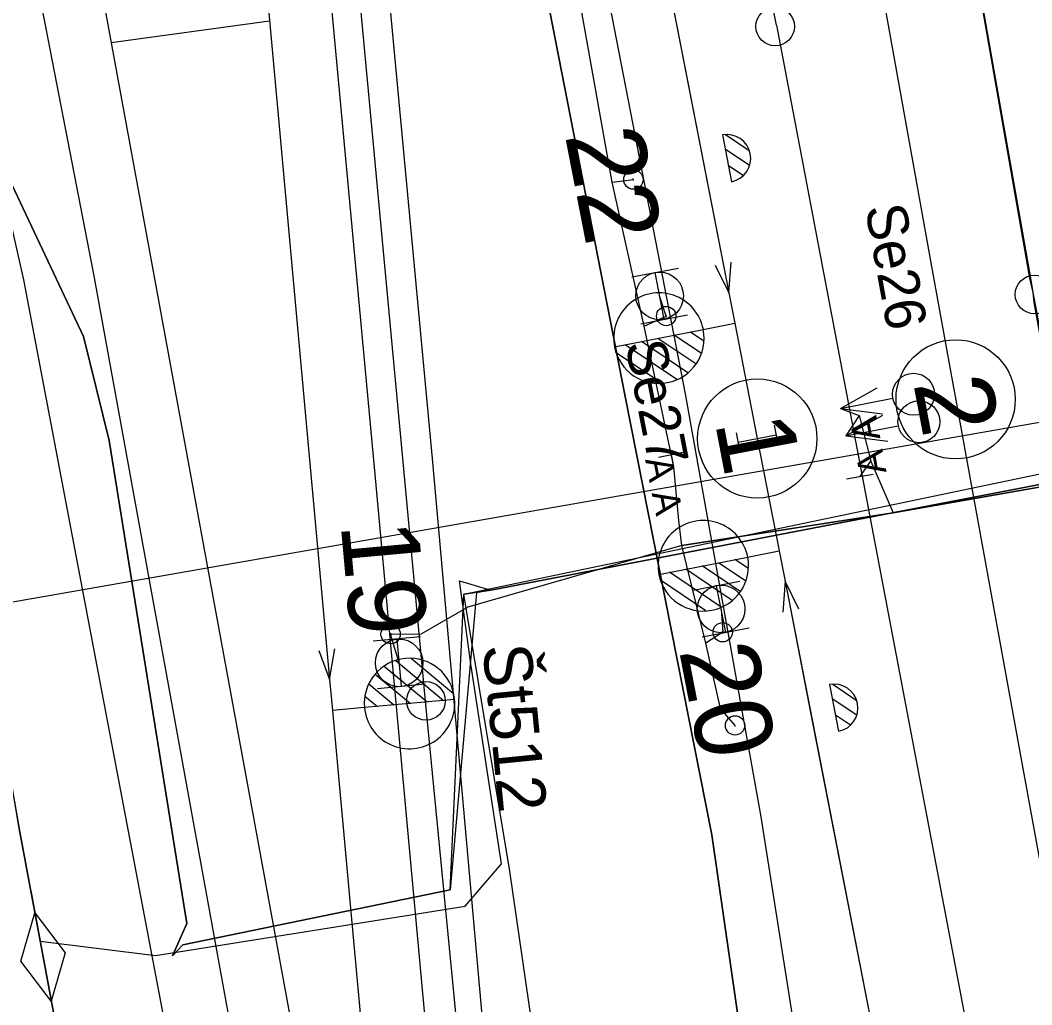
# Model space of a CAD drawing. Extents: x -545736 to -544888, y -1122892 to -1119128.
# Drawn here: x -545134.88 to -545108.71, y -1122276.64 to -1122251.17 of the extents above; entities that cross this region are included whole.
import ezdxf

# ---------------------------------------------------------------- set-up
doc = ezdxf.new("R2010")
doc.units = 0
for name, color, linetype in [('osvětlené plochy-hodnota-obrys', 7, 'Continuous'), ('Vrstva 1 - Koleje', 7, 'Continuous'), ('Vrstva 2 - Vyhybky', 7, 'Continuous'), ('Vrstva 26', 7, 'Continuous'), ('Vrstva 27', 7, 'Continuous'), ('Vrstva 28 - zabzar', 7, 'Continuous'), ('Vrstva 3 - Lisy - Pocitaci body', 7, 'Continuous'), ('Vrstva 31', 7, 'Continuous'), ('Vrstva 33 - prvky sdelzar', 7, 'Continuous'), ('Vrstva 35', 7, 'Continuous'), ('Vrstva 4 - Teren - stezky - prechody - plochy', 7, 'Continuous'), ('Vrstva 43', 7, 'Continuous'), ('Vrstva 44', 7, 'Continuous'), ('Vrstva 6 - Navesti', 7, 'Continuous'), ('Vrstva 7 - Namezniky-vystroj', 7, 'Continuous')]:
    doc.layers.add(name, color=color, linetype=linetype)

msp = doc.modelspace()

# ---------------------------------------------------------------- linework, layer by layer
at = {"layer": 'osvětlené plochy-hodnota-obrys'}
msp.add_lwpolyline([(-545141.742, -1122267.38), (-545105.592, -1122261.055), (-545104.447, -1122260.603), (-545110.322, -1122216.729), (-545115.194, -1122188.84), (-545124.338, -1122134.271), (-545128.334, -1122064.958), (-545124.139, -1121980.114), (-545129.58, -1121934.549), (-545137.864, -1121889.42)], dxfattribs=at)
at = {"layer": 'Vrstva 1 - Koleje'}
for points in [[(-545148.433, -1122119.752), (-545148.284, -1122120.518), (-545144.456, -1122140.161), (-545140.251, -1122161.74), (-545139.035, -1122167.978), (-545137.307, -1122176.907), (-545135.892, -1122184.869), (-545134.804, -1122191.597), (-545134.686, -1122192.395), (-545133.767, -1122198.628), (-545132.653, -1122207.169), (-545131.692, -1122215.762), (-545130.693, -1122226.379), (-545128.693, -1122248.314), (-545126.878, -1122268.22), (-545126.804, -1122269.027)], [(-545126.061, -1122172.959), (-545125.928, -1122173.728), (-545125.339, -1122177.139), (-545123.235, -1122189.329), (-545120.41, -1122205.696), (-545119.454, -1122211.219), (-545117.997, -1122219.649), (-545116.548, -1122227.998), (-545115.291, -1122235.168), (-545115.099, -1122236.259), (-545114.375, -1122240.381), (-545112.824, -1122249.082), (-545111.309, -1122257.535), (-545109.035, -1122270.051), (-545107.622, -1122277.751), (-545106.06, -1122286.189), (-545104.406, -1122295.041), (-545103.083, -1122302.064)], [(-545126.061, -1122172.959), (-545125.928, -1122173.728), (-545125.339, -1122177.139), (-545123.235, -1122189.329), (-545122.247, -1122205.823), (-545121.592, -1122216.052), (-545120.953, -1122226.036), (-545119.578, -1122242.701), (-545116.549, -1122258.222), (-545116.396, -1122259.007)], [(-545142.334, -1122200.685), (-545140.419, -1122210.525), (-545138.503, -1122220.353), (-545136.566, -1122230.271), (-545134.71, -1122239.954), (-545133.946, -1122244.067), (-545133.443, -1122246.77), (-545131.615, -1122256.726), (-545129.899, -1122266.071), (-545129.007, -1122270.907), (-545127.892, -1122277.019), (-545124.281, -1122296.703), (-545123.116, -1122309.448)], [(-545137.023, -1122203.118), (-545135.295, -1122211.986), (-545133.676, -1122220.307), (-545132.501, -1122226.646), (-545128.693, -1122248.314), (-545126.878, -1122268.22), (-545126.804, -1122269.027)], [(-545124.281, -1122218.558), (-545123.805, -1122221.006), (-545122.761, -1122226.391), (-545119.578, -1122242.701), (-545117.206, -1122254.856), (-545116.549, -1122258.222), (-545116.396, -1122259.007)], [(-545116.396, -1122259.007), (-545115.815, -1122261.988), (-545115.248, -1122264.896)], [(-545115.248, -1122264.896), (-545115.095, -1122265.681), (-545114.434, -1122269.074), (-545112.645, -1122278.251), (-545110.618, -1122298.105), (-545110.436, -1122299.898), (-545110.334, -1122300.906), (-545109.905, -1122305.102), (-545109.24, -1122311.657)], [(-545115.248, -1122264.896), (-545115.095, -1122265.681), (-545114.434, -1122269.074), (-545112.645, -1122278.251), (-545108.82, -1122297.882), (-545107.921, -1122302.507), (-545107.193, -1122306.218)], [(-545126.804, -1122269.027), (-545126.347, -1122274.046), (-545126.099, -1122276.766), (-545124.281, -1122296.703), (-545123.116, -1122309.448), (-545123.042, -1122310.255)]]:
    msp.add_lwpolyline(points, dxfattribs=at)
for centre in [(-545110.684, -1122260.975), (-545115.815, -1122261.988)]:
    msp.add_circle(centre, 1.542, dxfattribs=at)
at = {"layer": 'Vrstva 2 - Vyhybky'}
for p, q in [((-545117.212, -1122259.168), (-545116.396, -1122259.007)), ((-545119.51, -1122259.616), (-545117.211, -1122259.168)), ((-545117.194, -1122259.467), (-545117.541, -1122259.233)), ((-545117.609, -1122260.287), (-545118.808, -1122259.479)), ((-545117.402, -1122260.06), (-545118.385, -1122259.397)), ((-545117.261, -1122259.789), (-545117.964, -1122259.315)), ((-545119.51, -1122259.617), (-545119.51, -1122259.616)), ((-545118.292, -1122260.56), (-545119.467, -1122259.768)), ((-545117.892, -1122260.463), (-545119.229, -1122259.561)), ((-545116.064, -1122265.057), (-545115.248, -1122264.896)), ((-545118.362, -1122265.503), (-545116.063, -1122265.057)), ((-545116.254, -1122265.948), (-545117.238, -1122265.285)), ((-545116.113, -1122265.677), (-545116.816, -1122265.203)), ((-545116.046, -1122265.355), (-545116.393, -1122265.121)), ((-545118.362, -1122265.504), (-545118.362, -1122265.503)), ((-545116.745, -1122266.351), (-545118.082, -1122265.449)), ((-545116.461, -1122266.175), (-545117.66, -1122265.367)), ((-545117.145, -1122266.448), (-545118.319, -1122265.656)), ((-545125.468, -1122267.877), (-545124.357, -1122268.802)), ((-545125.168, -1122267.731), (-545123.929, -1122268.763)), ((-545124.76, -1122267.675), (-545123.672, -1122268.582)), ((-545125.696, -1122268.082), (-545124.785, -1122268.841)), ((-545125.864, -1122268.337), (-545125.213, -1122268.88)), ((-545125.963, -1122268.651), (-545125.642, -1122268.919)), ((-545125.976, -1122268.949), (-545126.804, -1122269.027)), ((-545123.644, -1122268.737), (-545125.976, -1122268.949)), ((-545123.645, -1122268.737), (-545123.644, -1122268.737))]:
    msp.add_line(p, q, dxfattribs=at)
for points in [[(-545130.693, -1122226.379), (-545128.693, -1122248.314), (-545126.878, -1122268.22), (-545126.804, -1122269.027)], [(-545122.761, -1122226.391), (-545119.578, -1122242.701), (-545116.549, -1122258.222), (-545116.396, -1122259.007)], [(-545116.9, -1122257.503), (-545116.549, -1122258.222), (-545116.494, -1122257.424)], [(-545115.248, -1122264.896), (-545115.095, -1122265.681), (-545112.645, -1122278.251), (-545108.82, -1122297.882)], [(-545114.744, -1122266.4), (-545115.095, -1122265.681), (-545115.15, -1122266.479)], [(-545127.154, -1122267.469), (-545126.878, -1122268.22), (-545126.742, -1122267.432)]]:
    msp.add_lwpolyline(points, dxfattribs=at)
for centre, radius, start, end in [((-545118.359, -1122259.391), 1.17, 10.9663, 191.4359), ((-545118.36, -1122259.392), 1.171, 191.0559, 11.0167), ((-545117.212, -1122265.279), 1.17, 10.9362, 191.4057), ((-545117.212, -1122265.28), 1.171, 191.0258, 10.9866), ((-545124.811, -1122268.843), 1.171, 5.2294, 185.1902), ((-545124.812, -1122268.844), 1.17, 185.1398, 5.6094)]:
    msp.add_arc(centre, radius, start, end, dxfattribs=at)
at = {"layer": 'Vrstva 26'}
for points in [[(-545118.923, -1122302.374), (-545119.128, -1122298.282), (-545120.381, -1122285.846), (-545122.212, -1122273.181), (-545123.402, -1122266.011), (-545101.89, -1122261.519), (-545101.528, -1122261.609), (-545102.324, -1122250.057), (-545102.784, -1122232.817), (-545104.609, -1122213.753), (-545105.224, -1122210.992), (-545106.906, -1122205.011), (-545106.048, -1122200.173), (-545104.465, -1122197.525), (-545103.625, -1122194.961), (-545100.184, -1122191.3), (-545099.217, -1122191.192), (-545096.914, -1122195.295)], [(-545123.402, -1122266.011), (-545101.89, -1122261.519)]]:
    msp.add_lwpolyline(points, dxfattribs=at)
at = {"layer": 'Vrstva 27'}
for p, q in [((-545119.015, -1122255.315), (-545119.025, -1122255.265)), ((-545118.165, -1122258.845), (-545118.175, -1122258.795)), ((-545125.302, -1122267.025), (-545125.298, -1122267.075)), ((-545116.705, -1122267.025), (-545116.715, -1122266.975)), ((-545116.386, -1122269.435), (-545116.394, -1122269.385))]:
    msp.add_line(p, q, dxfattribs=at)
for centre in [(-545119.02, -1122255.29), (-545118.17, -1122258.82), (-545125.3, -1122267.05), (-545116.71, -1122267), (-545116.39, -1122269.41)]:
    msp.add_circle(centre, 0.25, dxfattribs=at)
at = {"layer": 'Vrstva 28 - zabzar'}
for p, q in [((-545119.57, -1122255.36), (-545119.02, -1122255.29)), ((-545117.97, -1122262.72), (-545118.03, -1122262.4)), ((-545113.16, -1122262.98), (-545112.88, -1122262.57)), ((-545134.609, -1122273.684), (-545133.971, -1122277.116)), ((-545134.862, -1122275.506), (-545134.503, -1122274.256)), ((-545134.503, -1122274.256), (-545133.718, -1122275.294)), ((-545134.077, -1122276.544), (-545134.862, -1122275.506)), ((-545133.718, -1122275.294), (-545134.077, -1122276.544))]:
    msp.add_line(p, q, dxfattribs=at)
for points in [[(-545116.39, -1122269.41), (-545116.77, -1122268.97), (-545117.15, -1122267.28), (-545117.77, -1122264.76), (-545117.84, -1122264.11), (-545117.97, -1122262.72), (-545118.74, -1122259.08), (-545119.57, -1122255.36), (-545120.44, -1122250.47), (-545123.14, -1122236.56), (-545126.76, -1122218.35), (-545127.45, -1122214.83), (-545127.29, -1122214.19)], [(-545131.71, -1122320.28), (-545130.72, -1122320.03), (-545127.65, -1122319.68), (-545126.87, -1122319.51), (-545127.17, -1122313.73), (-545127.74, -1122310.03), (-545128.49, -1122305.02), (-545132.37, -1122285.71), (-545134.29, -1122275.4), (-545134.91, -1122272.08), (-545136.78, -1122260.85), (-545137.78, -1122255.73), (-545136.19, -1122247.06), (-545136.38, -1122244.55), (-545136.66, -1122244.12), (-545137.71, -1122244.42), (-545138.82, -1122245.14)], [(-545118.74, -1122259.08), (-545118.17, -1122258.82), (-545118.34, -1122258.3)], [(-545113.66, -1122261.21), (-545113.18, -1122261.39), (-545113.52, -1122261.92)], [(-545095.9, -1122261.38), (-545097.8, -1122261.57), (-545098.95, -1122261.61), (-545100.97, -1122261.92), (-545112.297, -1122263.907), (-545117.77, -1122264.76), (-545123.3, -1122266.35), (-545124.5, -1122267.04)], [(-545113.18, -1122261.39), (-545112.88, -1122262.57), (-545112.297, -1122263.907)], [(-545116.75, -1122266.4), (-545116.71, -1122267), (-545117.15, -1122267.28)], [(-545125.08, -1122267.79), (-545125.3, -1122267.05), (-545124.5, -1122267.04)]]:
    msp.add_lwpolyline(points, dxfattribs=at)
at = {"layer": 'Vrstva 3 - Lisy - Pocitaci body'}
for p, q in [((-545116.718, -1122254.136), (-545116.482, -1122255.345)), ((-545116.635, -1122254.125), (-545116.026, -1122254.538)), ((-545116.649, -1122254.492), (-545116.014, -1122254.919)), ((-545116.565, -1122254.92), (-545116.171, -1122255.181)), ((-545116.482, -1122255.345), (-545116.482, -1122255.345)), ((-545119.06, -1122257.809), (-545117.849, -1122257.58)), ((-545118.226, -1122258.905), (-545118.454, -1122257.695)), ((-545118.831, -1122259.02), (-545117.62, -1122258.791)), ((-545113.66, -1122261.21), (-545112.71, -1122260.673)), ((-545113.66, -1122261.21), (-545112.306, -1122260.946)), ((-545113.66, -1122261.21), (-545112.578, -1122261.35)), ((-545113.52, -1122261.92), (-545112.57, -1122261.383)), ((-545116.258, -1122262.329), (-545116.354, -1122261.838)), ((-545116.306, -1122262.084), (-545115.324, -1122261.892)), ((-545115.276, -1122262.138), (-545115.372, -1122261.647)), ((-545113.52, -1122261.92), (-545112.166, -1122261.656)), ((-545113.52, -1122261.92), (-545112.438, -1122262.06)), ((-545117.472, -1122265.913), (-545116.263, -1122265.678)), ((-545116.632, -1122267.005), (-545116.868, -1122265.795)), ((-545124.524, -1122267.12), (-545125.75, -1122267.234)), ((-545117.237, -1122267.122), (-545116.028, -1122266.887)), ((-545125.137, -1122267.177), (-545125.023, -1122268.403)), ((-545124.41, -1122268.346), (-545125.636, -1122268.46)), ((-545113.946, -1122268.354), (-545113.71, -1122269.563)), ((-545113.863, -1122268.343), (-545113.253, -1122268.756)), ((-545113.877, -1122268.71), (-545113.242, -1122269.138)), ((-545113.793, -1122269.138), (-545113.399, -1122269.399)), ((-545113.71, -1122269.563), (-545113.71, -1122269.563))]:
    msp.add_line(p, q, dxfattribs=at)
for centre, radius in [((-545118.341, -1122258.298), 0.616), ((-545111.773, -1122260.844), 0.542), ((-545111.633, -1122261.554), 0.542), ((-545116.751, -1122266.398), 0.616), ((-545125.079, -1122267.792), 0.616)]:
    msp.add_circle(centre, radius, dxfattribs=at)
for centre, start, end in [((-545116.6, -1122254.74), 11.0403, 101.0403), ((-545116.6, -1122254.74), 281.0403, 11.0403), ((-545113.828, -1122268.958), 11.0319, 101.0319), ((-545113.828, -1122268.958), 281.0319, 11.0319)]:
    msp.add_arc(centre, 0.616, start, end, dxfattribs=at)
at = {"layer": 'Vrstva 31'}
for points in [[(-545141.2, -1122230.63), (-545141.59, -1122230.77), (-545141.35, -1122232.04), (-545140.27, -1122237.06), (-545137.42, -1122240.57), (-545136.38, -1122244.55), (-545136.19, -1122247.06), (-545137.78, -1122255.73), (-545134.91, -1122272.08), (-545134.37, -1122274.99), (-545131.38, -1122275.36), (-545123.37, -1122274.09), (-545122.43, -1122272.99), (-545123.22, -1122267.88), (-545123.52, -1122265.67), (-545122.708, -1122265.909), (-545101.39, -1122261.81), (-545100.97, -1122261.92), (-545101.39, -1122262.57), (-545101.35, -1122263.26), (-545100.46, -1122269.21), (-545099.75, -1122273.09), (-545098.56, -1122275.85), (-545097.66, -1122283.01)], [(-545101.39, -1122261.81), (-545122.708, -1122265.909), (-545123.08, -1122265.98), (-545123.761, -1122273.663), (-545130.676, -1122275.086), (-545130.943, -1122275.373), (-545130.574, -1122274.537), (-545132.583, -1122262.039), (-545133.245, -1122259.348), (-545137.011, -1122251.372)], [(-545137.011, -1122251.372), (-545133.245, -1122259.348), (-545132.583, -1122262.039), (-545130.574, -1122274.537), (-545130.943, -1122275.373), (-545130.676, -1122275.086), (-545123.761, -1122273.663), (-545123.402, -1122266.011), (-545122.708, -1122265.909), (-545101.39, -1122261.81), (-545101.528, -1122261.609)]]:
    msp.add_lwpolyline(points, dxfattribs=at)
at = {"layer": 'Vrstva 33 - prvky sdelzar'}
for points in [[(-545101.39, -1122261.81), (-545122.708, -1122265.909), (-545123.402, -1122266.011)], [(-545101.39, -1122261.81), (-545122.708, -1122265.909)], [(-545123.761, -1122273.663), (-545130.676, -1122275.086)]]:
    msp.add_lwpolyline(points, dxfattribs=at)
at = {"layer": 'Vrstva 35'}
msp.add_line((-545117.77, -1122264.76), (-545112.297, -1122263.907), dxfattribs=at)
msp.add_lwpolyline([(-545112.297, -1122263.907), (-545100.97, -1122261.92), (-545098.95, -1122261.61)], dxfattribs=at)
at = {"layer": 'Vrstva 4 - Teren - stezky - prechody - plochy'}
for points in [[(-545134.419, -1122184.931), (-545133.462, -1122184.779), (-545130.902, -1122195.623), (-545127.657, -1122209.652), (-545124.969, -1122223.333), (-545117.683, -1122260.831), (-545115.72, -1122271.777), (-545113.985, -1122282.824), (-545112.604, -1122294.484), (-545110.794, -1122311.915), (-545109.689, -1122325.696), (-545109.014, -1122339.852), (-545108.943, -1122350.57), (-545109.184, -1122365.288), (-545109.46, -1122371.016)], [(-545134.419, -1122184.931), (-545132.535, -1122196.254), (-545130.677, -1122210.051), (-545129.096, -1122226.431), (-545125.676, -1122263.286), (-545123.016, -1122292.195), (-545121.493, -1122309.846), (-545120.342, -1122322.797), (-545120.169, -1122324.632), (-545119.157, -1122338.738), (-545118.475, -1122352.352), (-545118.073, -1122366.062)], [(-545128.454, -1122213.597), (-545128.794, -1122213.639), (-545127.617, -1122226.25), (-545124.215, -1122262.597), (-545121.706, -1122290.72), (-545121.657, -1122283.47), (-545120.535, -1122281.441), (-545119.113, -1122280.832), (-545116.955, -1122280.752), (-545116.654, -1122280.486), (-545114.758, -1122295.446), (-545113.38, -1122308.216)], [(-545128.454, -1122213.597), (-545128.794, -1122213.639), (-545127.617, -1122226.25), (-545124.215, -1122262.597), (-545121.706, -1122290.72), (-545119.946, -1122309.868), (-545118.778, -1122322.333), (-545118.56, -1122324.778), (-545117.691, -1122338.703), (-545117.015, -1122352.515), (-545116.676, -1122364.827), (-545116.693, -1122366.257)], [(-545112.296, -1122312.079), (-545114.148, -1122294.183), (-545115.445, -1122282.957), (-545116.987, -1122272.242), (-545119.23, -1122260.9), (-545125.721, -1122227.753), (-545125.995, -1122226.006), (-545128.454, -1122213.597)], [(-545128.454, -1122213.597), (-545125.995, -1122226.006), (-545125.721, -1122227.753), (-545119.23, -1122260.9), (-545116.987, -1122272.242), (-545115.445, -1122282.957), (-545114.148, -1122294.183), (-545112.296, -1122312.079), (-545111.317, -1122324.29), (-545111.178, -1122325.732), (-545110.491, -1122341.064), (-545110.45, -1122353.59), (-545110.479, -1122355.177), (-545110.786, -1122365.47), (-545111.003, -1122371.281)], [(-545123.517, -1122364.601), (-545124.466, -1122348.964), (-545125.458, -1122338.104), (-545127.29, -1122323.298), (-545126.412, -1122315.029), (-545125.745, -1122313.441), (-545127.424, -1122298.636), (-545130.054, -1122282.825), (-545134.787, -1122257.879), (-545137.203, -1122247.21), (-545137.508, -1122245.363), (-545138.109, -1122242.449), (-545138.41, -1122240.724), (-545136.355, -1122240.354)], [(-545121.396, -1122364.457), (-545121.715, -1122349.729), (-545122.506, -1122335.393), (-545123.254, -1122325.065), (-545124.429, -1122313.28), (-545125.788, -1122299.621), (-545128.668, -1122281.429), (-545132.975, -1122257.739), (-545136.355, -1122240.354)]]:
    msp.add_lwpolyline(points, dxfattribs=at)
at = {"layer": 'Vrstva 43'}
for centre in [(-545115.352, -1122251.329), (-545108.641, -1122258.262), (-545124.386, -1122268.774)]:
    msp.add_circle(centre, 0.5, dxfattribs=at)
at = {"layer": 'Vrstva 44'}
for points in [[(-545100.749, -1122302.024), (-545108.572, -1122258.755), (-545108.679, -1122258.214), (-545108.742, -1122257.838), (-545117.129, -1122210.278), (-545117.262, -1122209.864), (-545117.23, -1122209.512), (-545121.572, -1122184.377), (-545121.632, -1122183.916), (-545121.724, -1122183.534), (-545124.194, -1122170.238), (-545124.353, -1122170.102), (-545124.575, -1122169.952), (-545130.38, -1122170.732), (-545130.684, -1122170.66), (-545130.921, -1122170.43), (-545138.173, -1122128.601), (-545138.227, -1122128.313), (-545138.283, -1122127.929), (-545146.258, -1122081.287), (-545146.29, -1122080.665), (-545145.881, -1122080.467), (-545110.994, -1122075.048)], [(-545087.777, -1122369.733), (-545087.826, -1122369.268), (-545095.531, -1122328.847), (-545095.558, -1122328.641), (-545095.651, -1122328.084), (-545100.679, -1122302.692), (-545100.68, -1122302.502), (-545100.738, -1122301.967), (-545108.648, -1122258.473), (-545108.679, -1122258.214), (-545108.763, -1122257.836), (-545117.081, -1122210.337), (-545117.262, -1122209.864), (-545117.215, -1122209.424), (-545121.519, -1122184.436), (-545121.632, -1122183.916), (-545121.7, -1122183.481), (-545124.149, -1122170.255), (-545124.353, -1122170.102)], [(-545115.321, -1122251.296), (-545125.098, -1122201.892), (-545130.698, -1122170.944), (-545130.684, -1122170.66)], [(-545131.879, -1122195.143), (-545127.852, -1122231.843), (-545124.409, -1122268.781), (-545120.831, -1122305.573), (-545120.773, -1122305.736)], [(-545115.321, -1122251.296), (-545105.604, -1122302.425), (-545105.599, -1122302.8)]]:
    msp.add_lwpolyline(points, dxfattribs=at)
at = {"layer": 'Vrstva 6 - Navesti'}
for p, q in [((-545118.374, -1122262.467), (-545117.686, -1122262.333)), ((-545112.816, -1122262.918), (-545113.504, -1122263.042))]:
    msp.add_line(p, q, dxfattribs=at)
at = {"layer": 'Vrstva 7 - Namezniky-vystroj'}
msp.add_line((-545132.53, -1122251.744), (-545128.432, -1122251.182), dxfattribs=at)

# ---------------------------------------------------------------- texts
at = {"layer": 'Vrstva 1 - Koleje'}
for s, p in [('2', (-545111.781, -1122260.559)), ('1', (-545116.914, -1122261.562))]:
    msp.add_text(s, height=2, rotation=280.8048, dxfattribs=at).set_placement(p)
at = {"layer": 'Vrstva 2 - Vyhybky'}
for s, rotation, p in [('22', 281.0425, (-545120.794, -1122254.137)), ('19', 275.2027, (-545126.593, -1122264.199)), ('20', 281.0062, (-545117.841, -1122267.469))]:
    msp.add_text(s, height=2, rotation=rotation, dxfattribs=at).set_placement(p)
at = {"layer": 'Vrstva 43'}
msp.add_text('Št512', height=1.25, rotation=275.6795, dxfattribs=at).set_placement((-545122.925, -1122267.355))
at = {"layer": 'Vrstva 6 - Navesti'}
for s, height, rotation, p in [('Se26', 1.05, 280.3433, (-545113.03, -1122256.013)), ('Se27', 1.05, 281.0121, (-545119.235, -1122259.536)), ('A A ', 0.7, 100.2536, (-545112.471, -1122262.855)), ('A A ', 0.7, 281.0121, (-545118.717, -1122262.534))]:
    msp.add_text(s, height=height, rotation=rotation, dxfattribs=at).set_placement(p)

doc.saveas('drawing.dxf')
